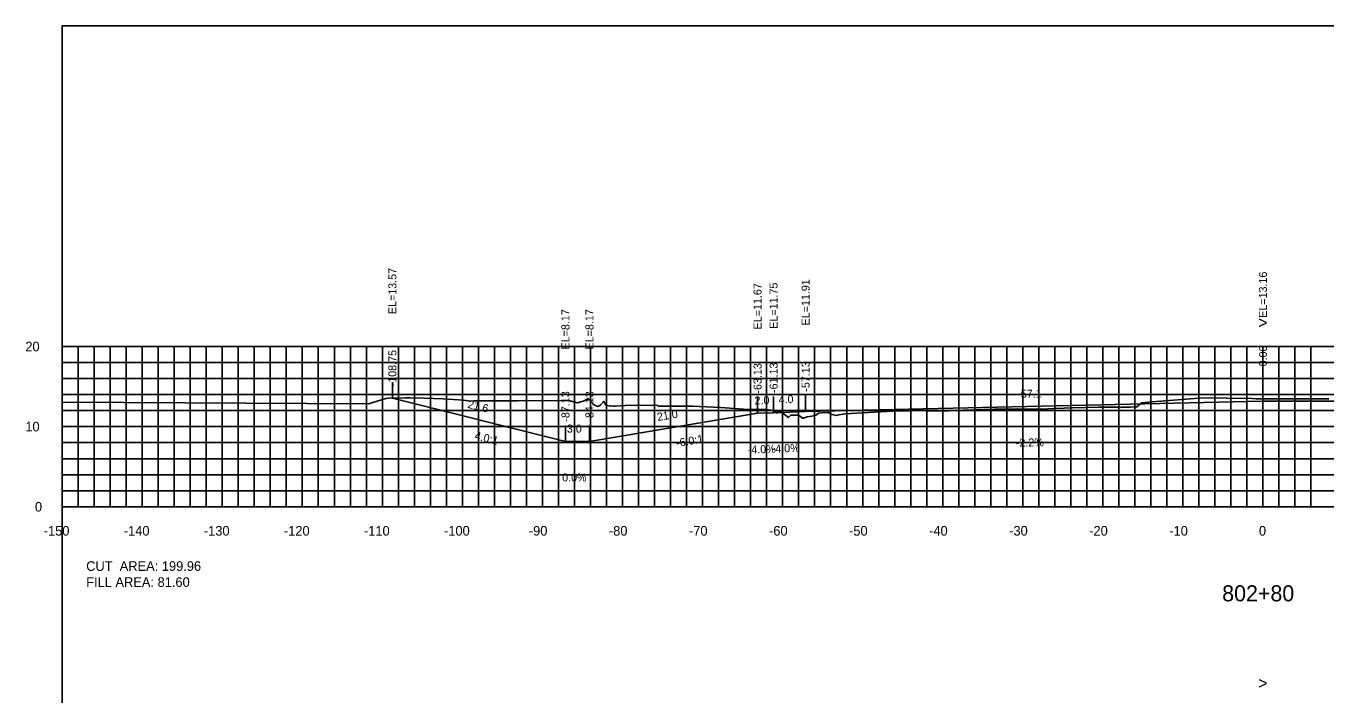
# Model space of a CAD drawing. Extents: x 1797419 to 1809236, y 248759 to 251512.
# Drawn here: x 1802476.5 to 1802638.8, y 250523.8 to 250607.3 of the extents above; entities that cross this region are included whole.
import ezdxf

# ---------------------------------------------------------------- set-up
doc = ezdxf.new("R2010")
doc.units = 0
for name, color, linetype in [('1', 7, 'Continuous'), ('10', 7, 'Continuous'), ('3', 7, 'Continuous'), ('31', 7, 'Continuous'), ('4', 7, 'Continuous'), ('60', 7, 'Continuous'), ('ANNO-TXT', 7, 'Continuous'), ('CL-CNST', 7, 'Continuous'), ('Level 62', 7, 'Continuous'), ('M-ROADS', 7, 'Continuous')]:
    doc.layers.add(name, color=color, linetype=linetype)

msp = doc.modelspace()

# ---------------------------------------------------------------- linework, layer by layer
for p, q in [((1802522.25, 250560.83), (1802522.25, 250562.83)), ((1802631, 250560.42), (1802631, 250562.42)), ((1802567.87, 250558.92), (1802567.87, 250560.92)), ((1802569.87, 250559), (1802569.87, 250561)), ((1802573.87, 250559.16), (1802573.87, 250561.16)), ((1802543.87, 250555.42), (1802543.87, 250557.42)), ((1802546.87, 250555.42), (1802546.87, 250557.42))]:
    msp.add_line(p, q)
msp.add_lwpolyline([(1802481, 250417.26), (1802781, 250417.26), (1802781, 250607.26), (1802481, 250607.26)], close=True)
at = {"layer": '60'}
for p, q in [((1802480.94, 250567.26), (1802481, 250567.26)), ((1802481, 250547.26), (1802481, 250567.26)), ((1802480.94, 250557.26), (1802481, 250557.26)), ((1802480.94, 250547.26), (1802481, 250547.26)), ((1802481, 250547.26), (1802781, 250547.26)), ((1802481, 250547.2), (1802481, 250547.26)), ((1802491, 250547.2), (1802491, 250547.26)), ((1802501, 250547.2), (1802501, 250547.26)), ((1802511, 250547.2), (1802511, 250547.26)), ((1802521, 250547.2), (1802521, 250547.26)), ((1802531, 250547.2), (1802531, 250547.26)), ((1802541, 250547.2), (1802541, 250547.26)), ((1802551, 250547.2), (1802551, 250547.26)), ((1802561, 250547.2), (1802561, 250547.26)), ((1802571, 250547.2), (1802571, 250547.26)), ((1802581, 250547.2), (1802581, 250547.26)), ((1802591, 250547.2), (1802591, 250547.26)), ((1802601, 250547.2), (1802601, 250547.26)), ((1802611, 250547.2), (1802611, 250547.26)), ((1802621, 250547.2), (1802621, 250547.26)), ((1802631, 250547.2), (1802631, 250547.26))]:
    msp.add_line(p, q, dxfattribs=at)
at = {"layer": 'CL-CNST'}
msp.add_lwpolyline([(1802522.25, 250560.83), (1802543.87, 250555.42), (1802546.87, 250555.42), (1802567.87, 250558.92), (1802569.87, 250559), (1802573.87, 250559.16), (1802631, 250560.42), (1802702.76, 250560.42), (1802706.76, 250560.26), (1802708.76, 250560.18), (1802729.76, 250556.68), (1802732.76, 250556.68), (1802747.13, 250560.27)], dxfattribs=at)
at = {"layer": 'Level 62'}
for p, q in [((1802481, 250567.26), (1802781, 250567.26)), ((1802481, 250547.26), (1802481, 250567.26)), ((1802483, 250547.26), (1802483, 250567.26)), ((1802485, 250547.26), (1802485, 250567.26)), ((1802487, 250547.26), (1802487, 250567.26)), ((1802489, 250547.26), (1802489, 250567.26)), ((1802491, 250547.26), (1802491, 250567.26)), ((1802493, 250547.26), (1802493, 250567.26)), ((1802495, 250547.26), (1802495, 250567.26)), ((1802497, 250547.26), (1802497, 250567.26)), ((1802499, 250547.26), (1802499, 250567.26)), ((1802501, 250547.26), (1802501, 250567.26)), ((1802503, 250547.26), (1802503, 250567.26)), ((1802505, 250547.26), (1802505, 250567.26)), ((1802507, 250547.26), (1802507, 250567.26)), ((1802509, 250547.26), (1802509, 250567.26)), ((1802511, 250547.26), (1802511, 250567.26)), ((1802513, 250547.26), (1802513, 250567.26)), ((1802515, 250547.26), (1802515, 250567.26)), ((1802517, 250547.26), (1802517, 250567.26)), ((1802519, 250547.26), (1802519, 250567.26)), ((1802521, 250547.26), (1802521, 250567.26)), ((1802523, 250547.26), (1802523, 250567.26)), ((1802525, 250547.26), (1802525, 250567.26)), ((1802527, 250547.26), (1802527, 250567.26)), ((1802529, 250547.26), (1802529, 250567.26)), ((1802531, 250547.26), (1802531, 250567.26)), ((1802533, 250547.26), (1802533, 250567.26)), ((1802535, 250547.26), (1802535, 250567.26)), ((1802537, 250547.26), (1802537, 250567.26)), ((1802539, 250547.26), (1802539, 250567.26)), ((1802541, 250547.26), (1802541, 250567.26)), ((1802543, 250547.26), (1802543, 250567.26)), ((1802545, 250547.26), (1802545, 250567.26)), ((1802547, 250547.26), (1802547, 250567.26)), ((1802549, 250547.26), (1802549, 250567.26)), ((1802551, 250547.26), (1802551, 250567.26)), ((1802553, 250547.26), (1802553, 250567.26)), ((1802555, 250547.26), (1802555, 250567.26)), ((1802557, 250547.26), (1802557, 250567.26)), ((1802559, 250547.26), (1802559, 250567.26)), ((1802561, 250547.26), (1802561, 250567.26)), ((1802563, 250547.26), (1802563, 250567.26)), ((1802565, 250547.26), (1802565, 250567.26)), ((1802567, 250547.26), (1802567, 250567.26)), ((1802569, 250547.26), (1802569, 250567.26)), ((1802571, 250547.26), (1802571, 250567.26)), ((1802573, 250547.26), (1802573, 250567.26)), ((1802575, 250547.26), (1802575, 250567.26)), ((1802577, 250547.26), (1802577, 250567.26)), ((1802579, 250547.26), (1802579, 250567.26)), ((1802581, 250547.26), (1802581, 250567.26)), ((1802583, 250547.26), (1802583, 250567.26)), ((1802585, 250547.26), (1802585, 250567.26)), ((1802587, 250547.26), (1802587, 250567.26)), ((1802589, 250547.26), (1802589, 250567.26)), ((1802591, 250547.26), (1802591, 250567.26)), ((1802593, 250547.26), (1802593, 250567.26)), ((1802595, 250547.26), (1802595, 250567.26)), ((1802597, 250547.26), (1802597, 250567.26)), ((1802599, 250547.26), (1802599, 250567.26)), ((1802601, 250547.26), (1802601, 250567.26)), ((1802603, 250547.26), (1802603, 250567.26)), ((1802605, 250547.26), (1802605, 250567.26)), ((1802607, 250547.26), (1802607, 250567.26)), ((1802609, 250547.26), (1802609, 250567.26)), ((1802611, 250547.26), (1802611, 250567.26)), ((1802613, 250547.26), (1802613, 250567.26)), ((1802615, 250547.26), (1802615, 250567.26)), ((1802617, 250547.26), (1802617, 250567.26)), ((1802619, 250547.26), (1802619, 250567.26)), ((1802621, 250547.26), (1802621, 250567.26)), ((1802623, 250547.26), (1802623, 250567.26)), ((1802625, 250547.26), (1802625, 250567.26)), ((1802627, 250547.26), (1802627, 250567.26)), ((1802629, 250547.26), (1802629, 250567.26)), ((1802631, 250547.26), (1802631, 250567.26)), ((1802633, 250547.26), (1802633, 250567.26)), ((1802635, 250547.26), (1802635, 250567.26)), ((1802637, 250547.26), (1802637, 250567.26)), ((1802481, 250565.26), (1802781, 250565.26)), ((1802481, 250563.26), (1802781, 250563.26)), ((1802481, 250561.26), (1802781, 250561.26)), ((1802481, 250559.26), (1802781, 250559.26)), ((1802481, 250557.26), (1802781, 250557.26)), ((1802481, 250555.26), (1802781, 250555.26)), ((1802481, 250553.26), (1802781, 250553.26)), ((1802481, 250551.26), (1802781, 250551.26)), ((1802481, 250549.26), (1802781, 250549.26)), ((1802481, 250547.26), (1802781, 250547.26))]:
    msp.add_line(p, q, dxfattribs=at)
at = {"layer": 'M-ROADS'}
msp.add_lwpolyline([(1802481, 250560.31), (1802519.26, 250560.11), (1802521.44, 250560.77), (1802521.81, 250560.82), (1802523.87, 250560.84), (1802524.01, 250560.84), (1802524.47, 250560.85), (1802526.23, 250560.83), (1802528.58, 250560.71), (1802531.14, 250560.55), (1802532.04, 250560.42), (1802532.44, 250560.49), (1802534.56, 250560.49), (1802535.31, 250560.49), (1802536.86, 250560.49), (1802537.32, 250560.48), (1802537.48, 250560.46), (1802537.94, 250560.46), (1802544.3, 250560.51), (1802545.37, 250560.23), (1802546.2, 250560.49), (1802546.72, 250560.77), (1802547.51, 250559.94), (1802547.91, 250559.76), (1802548.2, 250559.91), (1802548.26, 250559.99), (1802548.65, 250560.43), (1802548.9, 250559.94), (1802549.47, 250559.83), (1802549.57, 250559.84), (1802549.87, 250559.83), (1802550.08, 250559.83), (1802551.94, 250559.95), (1802555.34, 250559.88), (1802555.38, 250559.9), (1802555.46, 250559.83), (1802555.77, 250559.82), (1802559.74, 250559.82), (1802563.24, 250559.63), (1802566.11, 250559.46), (1802568.91, 250559.38), (1802569.92, 250559.26), (1802570.26, 250558.94), (1802570.34, 250559.26), (1802570.35, 250559.25), (1802570.85, 250559.05), (1802571.72, 250558.42), (1802572.02, 250558.7), (1802572.78, 250558.69), (1802572.89, 250558.73), (1802573.01, 250558.64), (1802573.35, 250558.46), (1802573.45, 250558.3), (1802573.45, 250558.31), (1802573.59, 250558.33), (1802574.05, 250558.47), (1802574.9, 250558.61), (1802575.24, 250558.74), (1802575.5, 250558.92), (1802575.83, 250558.99), (1802576.67, 250559.02), (1802577.14, 250558.76), (1802577.74, 250558.64), (1802578.04, 250558.74), (1802578.75, 250558.87), (1802584.73, 250559.2), (1802586.78, 250559.25), (1802588.39, 250559.26), (1802588.96, 250559.26), (1802589.1, 250559.25), (1802589.46, 250559.23), (1802590.85, 250559.24), (1802591.73, 250559.25), (1802593.51, 250559.31), (1802597.45, 250559.42), (1802598.27, 250559.46), (1802600.32, 250559.48), (1802600.38, 250559.49), (1802600.4, 250559.48), (1802600.85, 250559.45), (1802601.1, 250559.44), (1802603.03, 250559.46), (1802603.13, 250559.47), (1802603.22, 250559.46), (1802604.08, 250559.49), (1802607.22, 250559.59), (1802610.51, 250559.7), (1802610.68, 250559.7), (1802612.88, 250559.71), (1802613.26, 250559.63), (1802613.33, 250559.67), (1802613.35, 250559.67), (1802613.69, 250559.68), (1802614.41, 250559.69), (1802615.1, 250559.74), (1802615.15, 250559.75), (1802615.24, 250559.75), (1802615.26, 250559.75), (1802615.85, 250560.21), (1802615.85, 250560.22), (1802615.86, 250560.22), (1802617.16, 250560.36), (1802623.55, 250560.86), (1802629.65, 250560.76), (1802630.14, 250560.75), (1802630.96, 250560.74), (1802631.18, 250560.74), (1802639.23, 250560.74)], dxfattribs=at)

# ---------------------------------------------------------------- texts
for s, rotation, p in [('4.0:1', 345.9638, (1802532.45, 250555.7)), ('-6.0:1', 9.4623, (1802557.78, 250554.71))]:
    msp.add_text(s, height=1, rotation=rotation).set_placement(p)
at = {"layer": '1'}
msp.add_text('802+80', height=2, dxfattribs=at).set_placement((1802625.91, 250535.46))
at = {"layer": '10'}
for s, p in [('-150', (1802478.7, 250543.66)), ('-140', (1802488.7, 250543.66)), ('-130', (1802498.7, 250543.66)), ('-120', (1802508.7, 250543.66)), ('-110', (1802518.7, 250543.66)), ('-100', (1802528.7, 250543.66)), ('-90', (1802539.3, 250543.66)), ('-80', (1802549.3, 250543.66)), ('-70', (1802559.3, 250543.66)), ('-60', (1802569.3, 250543.66)), ('-50', (1802579.3, 250543.66)), ('-40', (1802589.3, 250543.66)), ('-30', (1802599.3, 250543.66)), ('-20', (1802609.3, 250543.66)), ('-10', (1802619.3, 250543.66)), ('0', (1802630.5, 250543.66))]:
    msp.add_text(s, height=1.2, dxfattribs=at).set_placement(p)
at = {"layer": '3'}
for s, p in [('EL=13.57', (1802522.75, 250571.3)), ('EL=13.16', (1802631.5, 250570.84)), ('EL=11.67', (1802568.37, 250569.39)), ('EL=11.75', (1802570.37, 250569.47)), ('EL=11.91', (1802574.37, 250569.89)), ('EL=8.17', (1802544.37, 250566.89)), ('EL=8.17', (1802547.37, 250566.89)), ('-108.75', (1802522.75, 250562.29)), ('0.00', (1802631.5, 250564.78)), ('-63.13', (1802568.37, 250561.38)), ('-61.13', (1802570.37, 250561.46)), ('-57.13', (1802574.37, 250561.62)), ('-87.13', (1802544.37, 250557.88)), ('-84.13', (1802547.37, 250557.88))]:
    msp.add_text(s, height=1, rotation=90, dxfattribs=at).set_placement(p)
at = {"layer": '31'}
for s, p in [('20', (1802476.4, 250566.66)), ('10', (1802476.4, 250556.66)), ('0', (1802477.6, 250546.66))]:
    msp.add_text(s, height=1.2, dxfattribs=at).set_placement(p)
at = {"layer": '4'}
for s, rotation, p in [('57.1', 1.2603, (1802600.76, 250560.85)), ('21.6', 345.9638, (1802531.58, 250559.63)), ('2.0', 2.2906, (1802567.51, 250560.01)), ('4.0', 2.2906, (1802570.51, 250560.13)), ('21.0', 9.4623, (1802555.4, 250557.96)), ('-2.2%', 1.2603, (1802600.14, 250554.74)), ('-4.0%', 2.2906, (1802566.66, 250553.87)), ('-4.0%', 2.2906, (1802569.66, 250553.99))]:
    msp.add_text(s, height=1, rotation=rotation, dxfattribs=at).set_placement(p)
for s, p in [('3.0', (1802544.05, 250556.52)), ('0.0%', (1802543.46, 250550.42))]:
    msp.add_text(s, height=1, dxfattribs=at).set_placement(p)
at = {"layer": '60'}
for s, height, p in [('>', 1.5, (1802630.39, 250569.51)), ('-', 0.0001, (1802481, 250547.26)), ('>', 1.5, (1802630.39, 250524.51))]:
    msp.add_text(s, height=height, dxfattribs=at).set_placement(p)
at = {"layer": 'ANNO-TXT'}
for s, p in [('CUT  AREA: 199.96', (1802484, 250539.26)), ('FILL AREA: 81.60', (1802484, 250537.26))]:
    msp.add_text(s, height=1.2, dxfattribs=at).set_placement(p)

doc.saveas('drawing.dxf')
